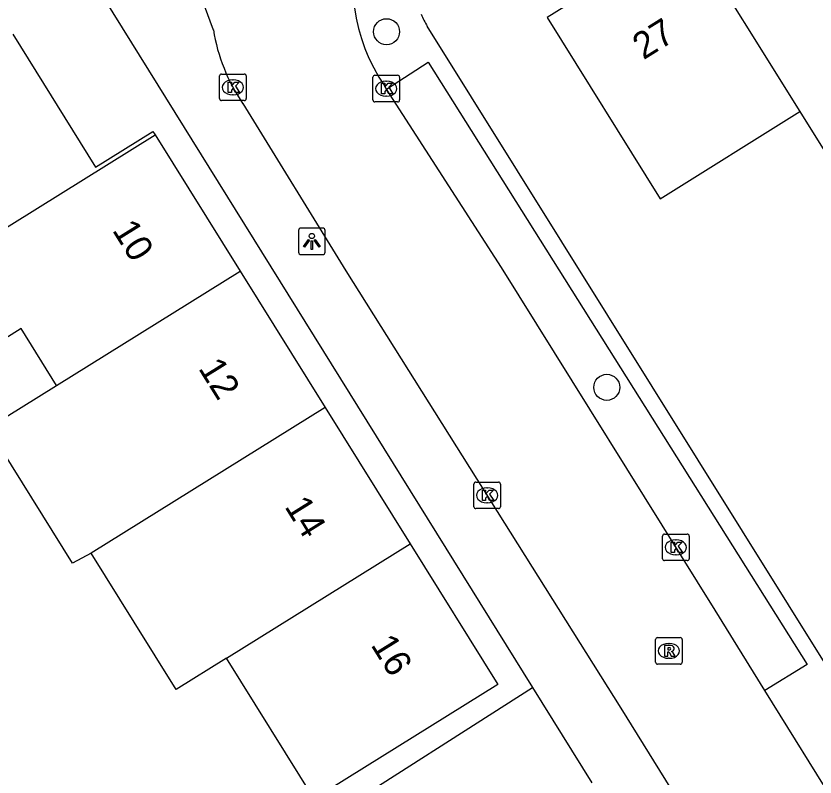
# Model space of a CAD drawing. Extents: x 157767 to 159171, y 387842 to 389425.
# Drawn here: x 158781.24 to 158811.28, y 388124.18 to 388152.79 of the extents above; entities that cross this region are included whole.
import ezdxf

# ---------------------------------------------------------------- set-up
doc = ezdxf.new("R2010")
doc.units = 0
for name, color, linetype in [('IMGEO_Boom', 7, 'Continuous'), ('IMGEO_Kolk', 7, 'Continuous'), ('IMGEO_Lichtpunt', 7, 'Continuous'), ('IMGEO_Pand', 7, 'Continuous'), ('IMGEO_Pand_nummerreeks', 7, 'Continuous'), ('IMGEO_Rijbaan_lokaal_open', 7, 'Continuous'), ('IMGEO_Rioolput', 7, 'Continuous'), ('IMGEO_Voetpad_open', 7, 'Continuous')]:
    doc.layers.add(name, color=color, linetype=linetype)

msp = doc.modelspace()

# ---------------------------------------------------------------- linework, layer by layer
at = {"layer": 'IMGEO_Boom'}
for centre in [(158795.171, 388152.197), (158803.449, 388138.828)]:
    msp.add_circle(centre, 0.489, dxfattribs=at)
at = {"layer": 'IMGEO_Kolk'}
for p, q in [((158788.895, 388149.68), (158788.895, 388150.532)), ((158788.97, 388150.606), (158789.822, 388150.606)), ((158789.896, 388150.532), (158789.896, 388149.68)), ((158794.735, 388150.557), (158795.587, 388150.557)), ((158789.383, 388150.386), (158789.408, 388150.386)), ((158794.66, 388149.631), (158794.66, 388150.483)), ((158795.148, 388150.337), (158795.173, 388150.337)), ((158795.661, 388150.483), (158795.661, 388149.631)), ((158789.822, 388149.606), (158788.97, 388149.606)), ((158789.406, 388149.826), (158789.381, 388149.826)), ((158795.171, 388149.777), (158795.146, 388149.777)), ((158795.587, 388149.557), (158794.735, 388149.557)), ((158798.452, 388134.342), (158798.452, 388135.194)), ((158798.527, 388135.268), (158799.379, 388135.268)), ((158799.453, 388135.194), (158799.453, 388134.342)), ((158798.94, 388135.048), (158798.965, 388135.048)), ((158798.963, 388134.488), (158798.938, 388134.488)), ((158799.379, 388134.268), (158798.527, 388134.268)), ((158805.546, 388132.387), (158805.546, 388133.239)), ((158805.621, 388133.313), (158806.473, 388133.313)), ((158806.034, 388133.093), (158806.059, 388133.093)), ((158806.547, 388133.239), (158806.547, 388132.387)), ((158806.057, 388132.533), (158806.032, 388132.533)), ((158806.473, 388132.313), (158805.621, 388132.313))]:
    msp.add_line(p, q, dxfattribs=at)
for points in [[(158788.895, 388149.68), (158788.895, 388150.532)], [(158788.97, 388150.606), (158789.822, 388150.606)], [(158789.896, 388150.532), (158789.896, 388149.68)], [(158794.735, 388150.557), (158795.587, 388150.557)], [(158789.216, 388150.306), (158789.339, 388150.306), (158789.339, 388150.155), (158789.469, 388150.306), (158789.633, 388150.306), (158789.487, 388150.155), (158789.64, 388149.906), (158789.488, 388149.906), (158789.403, 388150.07), (158789.339, 388150.003), (158789.339, 388149.906), (158789.216, 388149.906), (158789.216, 388150.306)], [(158794.66, 388149.631), (158794.66, 388150.483)], [(158794.981, 388150.257), (158795.104, 388150.257), (158795.104, 388150.106), (158795.234, 388150.257), (158795.398, 388150.257), (158795.252, 388150.106), (158795.405, 388149.857), (158795.253, 388149.857), (158795.168, 388150.021), (158795.104, 388149.954), (158795.104, 388149.857), (158794.981, 388149.857), (158794.981, 388150.257)], [(158795.661, 388150.483), (158795.661, 388149.631)], [(158789.822, 388149.606), (158788.97, 388149.606)], [(158795.587, 388149.557), (158794.735, 388149.557)], [(158798.452, 388134.342), (158798.452, 388135.194)], [(158798.527, 388135.268), (158799.379, 388135.268)], [(158799.453, 388135.194), (158799.453, 388134.342)], [(158798.773, 388134.968), (158798.896, 388134.968), (158798.896, 388134.817), (158799.026, 388134.968), (158799.19, 388134.968), (158799.044, 388134.817), (158799.197, 388134.568), (158799.045, 388134.568), (158798.96, 388134.732), (158798.896, 388134.665), (158798.896, 388134.568), (158798.773, 388134.568), (158798.773, 388134.968)], [(158799.379, 388134.268), (158798.527, 388134.268)], [(158805.546, 388132.387), (158805.546, 388133.239)], [(158805.621, 388133.313), (158806.473, 388133.313)], [(158806.547, 388133.239), (158806.547, 388132.387)], [(158805.867, 388133.013), (158805.99, 388133.013), (158805.99, 388132.862), (158806.12, 388133.013), (158806.284, 388133.013), (158806.138, 388132.862), (158806.291, 388132.613), (158806.139, 388132.613), (158806.054, 388132.777), (158805.99, 388132.71), (158805.99, 388132.613), (158805.867, 388132.613), (158805.867, 388133.013)], [(158806.473, 388132.313), (158805.621, 388132.313)]]:
    msp.add_lwpolyline(points, dxfattribs=at)
for centre, start, end in [((158788.972, 388150.53), 91.552, 178.448), ((158788.972, 388150.53), 91.552, 178.448), ((158789.82, 388150.53), 1.552, 88.448), ((158789.82, 388150.53), 1.552, 88.448), ((158794.737, 388150.481), 91.552, 178.448), ((158794.737, 388150.481), 91.552, 178.448), ((158795.585, 388150.481), 1.552, 88.448), ((158795.585, 388150.481), 1.552, 88.448), ((158788.972, 388149.682), 181.552, 268.448), ((158788.972, 388149.682), 181.552, 268.448), ((158789.82, 388149.682), 271.552, 358.448), ((158789.82, 388149.682), 271.552, 358.448), ((158794.737, 388149.633), 181.552, 268.448), ((158794.737, 388149.633), 181.552, 268.448), ((158795.585, 388149.633), 271.552, 358.448), ((158795.585, 388149.633), 271.552, 358.448), ((158798.529, 388135.192), 91.552, 178.448), ((158798.529, 388135.192), 91.552, 178.448), ((158799.377, 388135.192), 1.552, 88.448), ((158799.377, 388135.192), 1.552, 88.448), ((158798.529, 388134.344), 181.552, 268.448), ((158798.529, 388134.344), 181.552, 268.448), ((158799.377, 388134.344), 271.552, 358.448), ((158799.377, 388134.344), 271.552, 358.448), ((158805.623, 388133.237), 91.552, 178.448), ((158805.623, 388133.237), 91.552, 178.448), ((158806.471, 388133.237), 1.552, 88.448), ((158806.471, 388133.237), 1.552, 88.448), ((158805.623, 388132.389), 181.552, 268.448), ((158805.623, 388132.389), 181.552, 268.448), ((158806.471, 388132.389), 271.552, 358.448), ((158806.471, 388132.389), 271.552, 358.448)]:
    msp.add_arc(centre, 0.0765, start, end, dxfattribs=at)
for centre, major_axis, ratio, start_param, end_param in [((158789.382, 388150.106), (-0.387, 0.002), 0.722429, 4.712389, 7.853982), ((158789.407, 388150.106), (-0.39, 0.002), 0.717154, 1.570796, 4.712389), ((158795.147, 388150.057), (-0.387, 0.002), 0.722429, 4.712389, 7.853982), ((158795.172, 388150.057), (-0.39, 0.002), 0.717154, 1.570796, 4.712389), ((158798.939, 388134.768), (-0.387, 0.002), 0.722429, 4.712389, 7.853982), ((158798.964, 388134.768), (-0.39, 0.002), 0.717154, 1.570796, 4.712389), ((158806.033, 388132.813), (-0.387, 0.002), 0.722429, 4.712389, 7.853982), ((158806.058, 388132.813), (-0.39, 0.002), 0.717154, 1.570796, 4.712389)]:
    msp.add_ellipse(centre, major_axis=major_axis, ratio=ratio, start_param=start_param, end_param=end_param, dxfattribs=at)
at = {"layer": 'IMGEO_Lichtpunt'}
for p, q in [((158792.765, 388144.814), (158791.957, 388144.814)), ((158792.765, 388144.814), (158791.957, 388144.814)), ((158791.863, 388144.719), (158791.863, 388143.912)), ((158791.863, 388144.719), (158791.863, 388143.912)), ((158792.859, 388143.912), (158792.859, 388144.719)), ((158792.859, 388143.912), (158792.859, 388144.719)), ((158791.957, 388143.818), (158792.765, 388143.818)), ((158791.957, 388143.818), (158792.765, 388143.818))]:
    msp.add_line(p, q, dxfattribs=at)
for points in [[(158792.237, 388144.383), (158792.276, 388144.355), (158792.088, 388144.093), (158792.05, 388144.12), (158792.237, 388144.383)], [(158792.339, 388144.335), (158792.386, 388144.335), (158792.386, 388144.013), (158792.339, 388144.013), (158792.339, 388144.335)], [(158792.449, 388144.355), (158792.487, 388144.382), (158792.674, 388144.12), (158792.635, 388144.092), (158792.449, 388144.355)]]:
    msp.add_lwpolyline(points, dxfattribs=at)
msp.add_circle((158792.362, 388144.517), 0.0994, dxfattribs=at)
for centre, start, end in [((158791.957, 388144.719), 90, 180), ((158791.957, 388144.719), 90, 180), ((158792.765, 388144.719), 0, 90), ((158792.765, 388144.719), 0, 90), ((158791.957, 388143.912), 180, 270), ((158791.957, 388143.912), 180, 270), ((158792.765, 388143.912), 270, 0), ((158792.765, 388143.912), 270, 360)]:
    msp.add_arc(centre, 0.0946, start, end, dxfattribs=at)
at = {"layer": 'IMGEO_Pand'}
for points in [[(158806.458, 388156.005), (158801.205, 388152.726), (158805.455, 388145.92), (158810.707, 388149.199)], [(158806.458, 388156.005), (158810.707, 388149.199)], [(158810.707, 388149.199), (158812.934, 388145.632), (158818.024, 388148.81), (158815.797, 388152.376)], [(158781.116, 388152.104), (158784.233, 388147.104), (158786.389, 388148.449), (158786.468, 388148.322)], [(158777.513, 388142.741), (158786.468, 388148.322)], [(158786.468, 388148.322), (158789.664, 388143.196)], [(158782.763, 388138.899), (158789.664, 388143.196)], [(158789.664, 388143.196), (158792.859, 388138.071)], [(158782.763, 388138.899), (158781.432, 388141.035), (158779.376, 388139.753), (158777.603, 388142.596), (158777.513, 388142.741)], [(158784.068, 388132.593), (158783.371, 388132.218), (158780.725, 388136.46), (158780.2, 388137.3), (158782.763, 388138.899)], [(158792.859, 388138.071), (158784.068, 388132.593)], [(158792.859, 388138.071), (158796.054, 388132.945)], [(158796.054, 388132.945), (158799.349, 388127.66), (158792.45, 388123.36), (158789.155, 388128.646)], [(158789.155, 388128.646), (158796.054, 388132.945)], [(158789.155, 388128.646), (158787.264, 388127.468), (158785.681, 388130.006), (158784.068, 388132.593)]]:
    msp.add_lwpolyline(points, dxfattribs=at)
at = {"layer": 'IMGEO_Rijbaan_lokaal_open'}
for points in [[(158786.72, 388155.931), (158787.84, 388154.07), (158788.31, 388153.185), (158788.659, 388152.271)], [(158795.173, 388150.042), (158795.106, 388150.146)], [(158809.393, 388127.432), (158807.52, 388130.453), (158799.491, 388143.337), (158795.173, 388150.042)], [(158789.767, 388149.492), (158793.644, 388143.212), (158803.979, 388126.769), (158817.182, 388105.476), (158830.47, 388084.228)], [(158783.736, 388116.74), (158792.923, 388122.601), (158800.661, 388127.538)], [(158800.661, 388127.538), (158802.888, 388123.958)], [(158815.023, 388118.36), (158809.393, 388127.432)]]:
    msp.add_lwpolyline(points, dxfattribs=at)
for centre, radius, start, end in [((158800.609, 388153.96), 6.696, 160.0294, 214.7266), ((158795.49, 388153.384), 6.921, 189.2545, 214.2202)]:
    msp.add_arc(centre, radius, start, end, dxfattribs=at)
at = {"layer": 'IMGEO_Rioolput'}
for p, q in [((158805.284, 388128.495), (158805.284, 388129.347)), ((158805.359, 388129.421), (158806.211, 388129.421)), ((158805.772, 388129.201), (158805.797, 388129.201)), ((158806.285, 388129.347), (158806.285, 388128.495)), ((158805.795, 388128.641), (158805.77, 388128.641)), ((158806.211, 388128.421), (158805.359, 388128.421))]:
    msp.add_line(p, q, dxfattribs=at)
for points in [[(158805.284, 388128.495), (158805.284, 388129.347)], [(158805.359, 388129.421), (158806.211, 388129.421)], [(158806.285, 388129.347), (158806.285, 388128.495)], [(158805.873, 388129.119), (158805.621, 388129.121), (158805.621, 388128.721)], [(158805.621, 388128.721), (158805.745, 388128.721), (158805.745, 388128.883), (158805.756, 388128.883)], [(158805.799, 388129.04), (158805.745, 388129.04), (158805.745, 388128.959)], [(158805.745, 388128.959), (158805.797, 388128.959)], [(158805.803, 388128.854), (158805.874, 388128.721), (158806.014, 388128.721), (158805.949, 388128.847)], [(158806.211, 388128.421), (158805.359, 388128.421)]]:
    msp.add_lwpolyline(points, dxfattribs=at)
for centre, radius, start, end in [((158805.361, 388129.345), 0.0765, 91.552, 178.448), ((158805.361, 388129.345), 0.0765, 91.552, 178.448), ((158806.209, 388129.345), 0.0765, 1.552, 88.448), ((158806.209, 388129.345), 0.0765, 1.552, 88.448), ((158805.755, 388128.83), 0.0533, 26.0293, 88.6989), ((158805.781, 388129.148), 0.19, 274.7715, 282.9687), ((158805.805, 388128.944), 0.0964, 77.0061, 93.1865), ((158805.819, 388129.001), 0.0378, 276.6634, 79.6772), ((158805.872, 388129.009), 0.109, 350.3612, 89.416), ((158805.87, 388129.009), 0.112, 277.5842, 350.9817), ((158805.854, 388128.794), 0.108, 29.5134, 73.7905), ((158805.361, 388128.497), 0.0765, 181.552, 268.448), ((158805.361, 388128.497), 0.0765, 181.552, 268.448), ((158806.209, 388128.497), 0.0765, 271.552, 358.448), ((158806.209, 388128.497), 0.0765, 271.552, 358.448)]:
    msp.add_arc(centre, radius, start, end, dxfattribs=at)
for centre, major_axis, ratio, start_param, end_param in [((158805.771, 388128.921), (-0.387, 0.002), 0.722429, 4.712389, 7.853982), ((158805.796, 388128.921), (-0.39, 0.002), 0.717154, 1.570796, 4.712389)]:
    msp.add_ellipse(centre, major_axis=major_axis, ratio=ratio, start_param=start_param, end_param=end_param, dxfattribs=at)
at = {"layer": 'IMGEO_Voetpad_open'}
for points in [[(158775.388, 388168.17), (158800.661, 388127.538)], [(158838.163, 388087.077), (158815.82, 388122.894), (158815.34, 388122.545), (158796.703, 388152.407)], [(158795.173, 388150.042), (158796.738, 388151.05), (158810.976, 388128.413), (158809.393, 388127.432)]]:
    msp.add_lwpolyline(points, dxfattribs=at)
msp.add_arc((158799.28, 388154.017), 3.039, 202.4589, 211.9906, dxfattribs=at)

# ---------------------------------------------------------------- texts
at = {"layer": 'IMGEO_Pand_nummerreeks'}
for s, rotation, p in [('27', 31.9772, (158804.827, 388151.12)), ('10', 301.9422, (158784.838, 388144.737)), ('12', 301.9397, (158788.075, 388139.544)), ('14', 301.9422, (158791.316, 388134.346)), ('16', 301.9397, (158794.556, 388129.147))]:
    msp.add_text(s, height=1, rotation=rotation, dxfattribs=at).set_placement(p)

doc.saveas('drawing.dxf')
